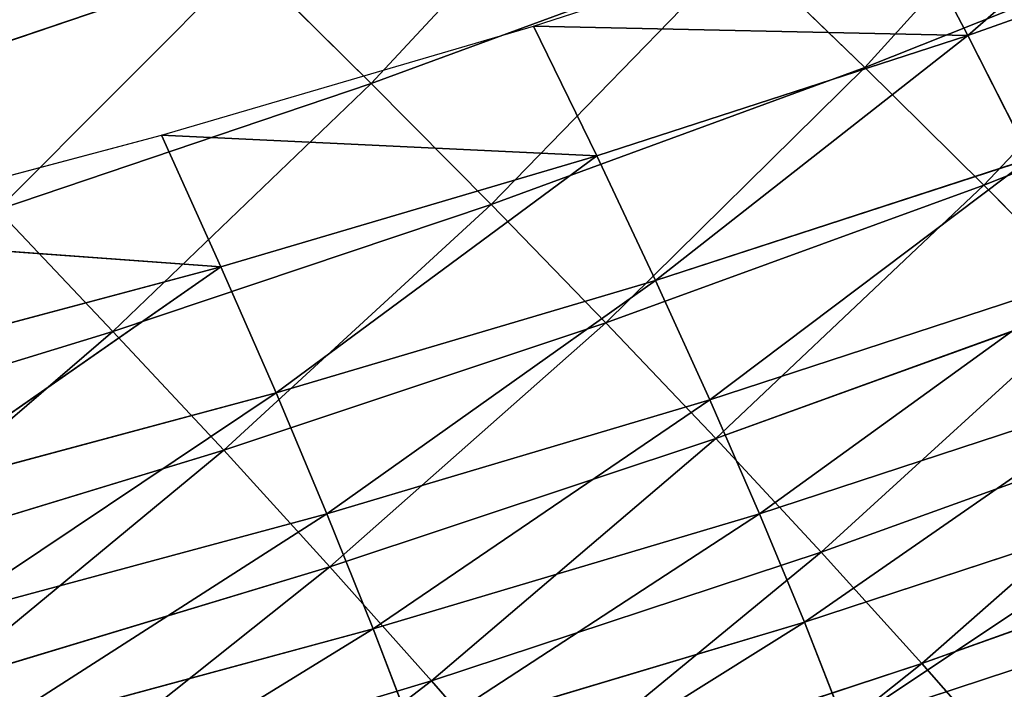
# Model space of a CAD drawing. Extents: x 0 to 605, y 0 to 400.
# Tile 781 of 1056: x 455 to 471, y 27 to 37. Entities that reach past the tile are written whole.
import ezdxf

# ---------------------------------------------------------------- set-up
doc = ezdxf.new("R2010")
doc.units = 0
doc.header["$LTSCALE"] = 25.4
doc.layers.get('0').update_dxf_attribs({"linetype": 'CONTINUOUS'})

# ---------------------------------------------------------------- blocks, each defined once
blk = doc.blocks.new('ATLANTA610_-_S_STL')
at = {"color": 0}
for p, q in [((469.601, 103.766, 372.626), (471.084, 107.81, 374.314)), ((469.601, 103.766, 372.626), (471.084, 107.81, 374.314)), ((463.539, 103.856, 374.615), (462.04, 99.925, 372.889)), ((463.539, 103.856, 374.615), (462.04, 99.925, 372.889)), ((463.539, 103.856, 374.615), (469.601, 103.766, 372.626)), ((463.539, 103.856, 374.615), (469.601, 103.766, 372.626)), ((469.601, 103.766, 372.626), (468.049, 99.816, 370.907)), ((469.601, 103.766, 372.626), (468.049, 99.816, 370.907)), ((469.601, 103.766, 372.626), (475.596, 103.678, 370.474)), ((469.601, 103.766, 372.626), (475.596, 103.678, 370.474)), ((462.04, 99.925, 372.889), (455.971, 100.036, 374.715)), ((462.04, 99.925, 372.889), (455.971, 100.036, 374.715)), ((462.04, 99.925, 372.889), (460.472, 96.092, 371.13)), ((462.04, 99.925, 372.889), (460.472, 96.092, 371.13)), ((468.049, 99.816, 370.907), (462.04, 99.925, 372.889)), ((468.049, 99.816, 370.907), (462.04, 99.925, 372.889)), ((468.049, 99.816, 370.907), (466.425, 95.965, 369.154)), ((468.049, 99.816, 370.907), (466.425, 95.965, 369.154)), ((473.991, 99.708, 368.763), (468.049, 99.816, 370.907)), ((473.991, 99.708, 368.763), (468.049, 99.816, 370.907)), ((454.46, 96.222, 372.95), (460.472, 96.092, 371.13)), ((454.46, 96.222, 372.95), (460.472, 96.092, 371.13)), ((460.472, 96.092, 371.13), (458.834, 92.362, 369.334)), ((460.472, 96.092, 371.13), (458.834, 92.362, 369.334)), ((460.472, 96.092, 371.13), (466.425, 95.965, 369.154)), ((460.472, 96.092, 371.13), (466.425, 95.965, 369.154)), ((466.425, 95.965, 369.154), (464.727, 92.218, 367.366)), ((466.425, 95.965, 369.154), (464.727, 92.218, 367.366)), ((466.425, 95.965, 369.154), (472.312, 95.839, 367.02)), ((466.425, 95.965, 369.154), (472.312, 95.839, 367.02)), ((472.312, 95.839, 367.02), (470.556, 92.075, 365.242)), ((472.312, 95.839, 367.02), (470.556, 92.075, 365.242)), ((458.834, 92.362, 369.334), (452.882, 92.509, 371.148)), ((458.834, 92.362, 369.334), (452.882, 92.509, 371.148)), ((458.834, 92.362, 369.334), (457.125, 88.74, 367.5)), ((458.834, 92.362, 369.334), (457.125, 88.74, 367.5)), ((464.727, 92.218, 367.366), (458.834, 92.362, 369.334)), ((464.727, 92.218, 367.366), (458.834, 92.362, 369.334)), ((464.727, 92.218, 367.366), (462.956, 88.58, 365.541)), ((464.727, 92.218, 367.366), (462.956, 88.58, 365.541)), ((470.556, 92.075, 365.242), (464.727, 92.218, 367.366)), ((470.556, 92.075, 365.242), (464.727, 92.218, 367.366)), ((470.556, 92.075, 365.242), (468.723, 88.422, 363.428)), ((470.556, 92.075, 365.242), (468.723, 88.422, 363.428)), ((476.313, 91.935, 362.956), (470.556, 92.075, 365.242)), ((476.313, 91.935, 362.956), (470.556, 92.075, 365.242)), ((457.125, 88.74, 367.5), (451.236, 88.902, 369.308)), ((457.125, 88.74, 367.5), (451.236, 88.902, 369.308)), ((457.125, 88.74, 367.5), (455.343, 85.23, 365.626)), ((457.125, 88.74, 367.5), (455.343, 85.23, 365.626)), ((462.956, 88.58, 365.541), (457.125, 88.74, 367.5)), ((462.956, 88.58, 365.541), (457.125, 88.74, 367.5)), ((462.956, 88.58, 365.541), (461.108, 85.057, 363.677)), ((462.956, 88.58, 365.541), (461.108, 85.057, 363.677)), ((468.723, 88.422, 363.428), (462.956, 88.58, 365.541)), ((468.723, 88.422, 363.428), (462.956, 88.58, 365.541)), ((468.723, 88.422, 363.428), (466.811, 84.886, 361.575)), ((468.723, 88.422, 363.428), (466.811, 84.886, 361.575)), ((474.42, 88.268, 361.156), (468.723, 88.422, 363.428)), ((474.42, 88.268, 361.156), (468.723, 88.422, 363.428)), ((461.108, 85.057, 363.677), (455.343, 85.23, 365.626)), ((461.108, 85.057, 363.677), (455.343, 85.23, 365.626)), ((461.108, 85.057, 363.677), (459.186, 81.653, 361.772)), ((461.108, 85.057, 363.677), (459.186, 81.653, 361.772)), ((466.811, 84.886, 361.575), (461.108, 85.057, 363.677)), ((466.811, 84.886, 361.575), (461.108, 85.057, 363.677)), ((459.186, 81.653, 361.772), (453.489, 81.838, 363.71)), ((459.186, 81.653, 361.772), (453.489, 81.838, 363.71)), ((468.41, 43.407, 373.575), (467.789, 36.064, 371.987)), ((468.41, 43.407, 373.575), (467.789, 36.064, 371.987)), ((468.41, 43.407, 373.575), (474.389, 43.401, 371.608)), ((468.41, 43.407, 373.575), (474.389, 43.401, 371.608)), ((461.784, 36.07, 373.782), (461.139, 28.77, 372.091)), ((461.784, 36.07, 373.782), (461.139, 28.77, 372.091)), ((461.784, 36.07, 373.782), (467.789, 36.064, 371.987)), ((461.784, 36.07, 373.782), (467.789, 36.064, 371.987)), ((467.789, 36.064, 371.987), (467.096, 28.763, 370.313)), ((467.789, 36.064, 371.987), (467.096, 28.763, 370.313)), ((467.789, 36.064, 371.987), (473.722, 36.057, 370.038)), ((467.789, 36.064, 371.987), (473.722, 36.057, 370.038)), ((455.114, 28.776, 373.72), (461.139, 28.77, 372.091)), ((455.114, 28.776, 373.72), (461.139, 28.77, 372.091)), ((461.139, 28.77, 372.091), (460.424, 21.515, 370.313)), ((461.139, 28.77, 372.091), (460.424, 21.515, 370.313)), ((461.139, 28.77, 372.091), (467.096, 28.763, 370.313)), ((461.139, 28.77, 372.091), (467.096, 28.763, 370.313)), ((467.096, 28.763, 370.313), (466.33, 21.51, 368.556)), ((467.096, 28.763, 370.313), (466.33, 21.51, 368.556)), ((467.096, 28.763, 370.313), (472.98, 28.757, 368.385)), ((467.096, 28.763, 370.313), (472.98, 28.757, 368.385)), ((454.449, 21.521, 371.923), (460.424, 21.515, 370.313)), ((454.449, 21.521, 371.923), (460.424, 21.515, 370.313)), ((460.424, 21.515, 370.313), (459.641, 14.311, 368.45)), ((460.424, 21.515, 370.313), (459.641, 14.311, 368.45)), ((460.424, 21.515, 370.313), (466.33, 21.51, 368.556)), ((460.424, 21.515, 370.313), (466.33, 21.51, 368.556)), ((466.33, 21.51, 368.556), (465.494, 14.307, 366.715)), ((466.33, 21.51, 368.556), (465.494, 14.307, 366.715)), ((466.33, 21.51, 368.556), (472.163, 21.505, 366.649)), ((466.33, 21.51, 368.556), (472.163, 21.505, 366.649)), ((453.718, 14.315, 370.039), (459.641, 14.311, 368.45)), ((458.791, 7.16, 366.502), (453.718, 14.315, 370.039)), ((458.791, 7.16, 366.502), (453.718, 14.315, 370.039)), ((453.718, 14.315, 370.039), (459.641, 14.311, 368.45)), ((458.791, 7.16, 366.502), (459.641, 14.311, 368.45)), ((458.791, 7.16, 366.502), (459.641, 14.311, 368.45)), ((459.641, 14.311, 368.45), (465.494, 14.307, 366.715)), ((464.587, 7.158, 364.792), (459.641, 14.311, 368.45)), ((464.587, 7.158, 364.792), (459.641, 14.311, 368.45)), ((459.641, 14.311, 368.45), (465.494, 14.307, 366.715)), ((464.587, 7.158, 364.792), (465.494, 14.307, 366.715)), ((464.587, 7.158, 364.792), (465.494, 14.307, 366.715)), ((465.494, 14.307, 366.715), (471.272, 14.303, 364.832)), ((470.308, 7.155, 362.935), (465.494, 14.307, 366.715)), ((470.308, 7.155, 362.935), (465.494, 14.307, 366.715)), ((465.494, 14.307, 366.715), (471.272, 14.303, 364.832)), ((470.308, 7.155, 362.935), (471.272, 14.303, 364.832)), ((470.308, 7.155, 362.935), (471.272, 14.303, 364.832)), ((458.791, 7.16, 366.502), (452.065, 0.066, 366.014)), ((458.791, 7.16, 366.502), (452.065, 0.066, 366.014)), ((452.924, 7.162, 368.069), (458.791, 7.16, 366.502)), ((452.924, 7.162, 368.069), (458.791, 7.16, 366.502)), ((458.791, 7.16, 366.502), (457.874, 0.066, 364.472)), ((458.791, 7.16, 366.502), (457.874, 0.066, 364.472)), ((464.587, 7.158, 364.792), (457.874, 0.066, 364.472)), ((464.587, 7.158, 364.792), (457.874, 0.066, 364.472)), ((458.791, 7.16, 366.502), (464.587, 7.158, 364.792)), ((458.791, 7.16, 366.502), (464.587, 7.158, 364.792)), ((464.587, 7.158, 364.792), (463.611, 0.066, 362.788)), ((464.587, 7.158, 364.792), (463.611, 0.066, 362.788)), ((470.308, 7.155, 362.935), (463.611, 0.066, 362.788)), ((470.308, 7.155, 362.935), (463.611, 0.066, 362.788)), ((464.587, 7.158, 364.792), (470.308, 7.155, 362.935)), ((464.587, 7.158, 364.792), (470.308, 7.155, 362.935)), ((470.308, 7.155, 362.935), (469.272, 0.066, 360.959)), ((470.308, 7.155, 362.935), (469.272, 0.066, 360.959)), ((470.308, 7.155, 362.935), (475.948, 7.153, 360.928)), ((470.308, 7.155, 362.935), (475.948, 7.153, 360.928)), ((452.065, 0.066, 366.014), (457.874, 0.066, 364.472)), ((457.874, 0.066, 364.472), (463.611, 0.066, 362.788)), ((463.611, 0.066, 362.788), (469.272, 0.066, 360.959))]:
    blk.add_line(p, q, dxfattribs=at)
mesh = blk.add_polyface(dxfattribs=at)
corners = [(464.972, 107.878, 376.308), (469.601, 103.766, 372.626), (463.539, 103.856, 374.615), (471.084, 107.81, 374.314)]
mesh.append_faces([[corners[k] for k in face] for face in [(0, 1, 2), (1, 0, 3)]], dxfattribs={"vtx0": -1, "color": 0})
mesh = blk.add_polyface(dxfattribs=at)
corners = [(471.084, 107.81, 374.314), (475.596, 103.678, 370.474), (469.601, 103.766, 372.626), (477.128, 107.743, 372.154)]
mesh.append_faces([[corners[k] for k in face] for face in [(0, 1, 2), (1, 0, 3)]], dxfattribs={"vtx0": -1, "color": 0})
mesh = blk.add_polyface(dxfattribs=at)
corners = [(457.417, 103.946, 376.444), (462.04, 99.925, 372.889), (455.971, 100.036, 374.715), (463.539, 103.856, 374.615)]
mesh.append_faces([[corners[k] for k in face] for face in [(0, 1, 2), (1, 0, 3)]], dxfattribs={"vtx0": -1, "color": 0})
mesh = blk.add_polyface(dxfattribs=at)
corners = [(463.539, 103.856, 374.615), (468.049, 99.816, 370.907), (462.04, 99.925, 372.889), (469.601, 103.766, 372.626)]
mesh.append_faces([[corners[k] for k in face] for face in [(0, 1, 2), (1, 0, 3)]], dxfattribs={"vtx0": -1, "color": 0})
mesh = blk.add_polyface(dxfattribs=at)
corners = [(469.601, 103.766, 372.626), (473.991, 99.708, 368.763), (468.049, 99.816, 370.907), (475.596, 103.678, 370.474)]
mesh.append_faces([[corners[k] for k in face] for face in [(0, 1, 2), (1, 0, 3)]], dxfattribs={"vtx0": -1, "color": 0})
mesh = blk.add_polyface(dxfattribs=at)
corners = [(449.849, 100.148, 376.387), (454.46, 96.222, 372.95), (448.396, 96.353, 374.62), (455.971, 100.036, 374.715)]
mesh.append_faces([[corners[k] for k in face] for face in [(0, 1, 2), (1, 0, 3)]], dxfattribs={"vtx0": -1, "color": 0})
mesh = blk.add_polyface(dxfattribs=at)
corners = [(455.971, 100.036, 374.715), (460.472, 96.092, 371.13), (454.46, 96.222, 372.95), (462.04, 99.925, 372.889)]
mesh.append_faces([[corners[k] for k in face] for face in [(0, 1, 2), (1, 0, 3)]], dxfattribs={"vtx0": -1, "color": 0})
mesh = blk.add_polyface(dxfattribs=at)
corners = [(462.04, 99.925, 372.889), (466.425, 95.965, 369.154), (460.472, 96.092, 371.13), (468.049, 99.816, 370.907)]
mesh.append_faces([[corners[k] for k in face] for face in [(0, 1, 2), (1, 0, 3)]], dxfattribs={"vtx0": -1, "color": 0})
mesh = blk.add_polyface(dxfattribs=at)
corners = [(468.049, 99.816, 370.907), (472.312, 95.839, 367.02), (466.425, 95.965, 369.154), (473.991, 99.708, 368.763)]
mesh.append_faces([[corners[k] for k in face] for face in [(0, 1, 2), (1, 0, 3)]], dxfattribs={"vtx0": -1, "color": 0})
mesh = blk.add_polyface(dxfattribs=at)
corners = [(454.46, 96.222, 372.95), (458.834, 92.362, 369.334), (452.882, 92.509, 371.148), (460.472, 96.092, 371.13)]
mesh.append_faces([[corners[k] for k in face] for face in [(0, 1, 2), (1, 0, 3)]], dxfattribs={"vtx0": -1, "color": 0})
mesh = blk.add_polyface(dxfattribs=at)
corners = [(460.472, 96.092, 371.13), (464.727, 92.218, 367.366), (458.834, 92.362, 369.334), (466.425, 95.965, 369.154)]
mesh.append_faces([[corners[k] for k in face] for face in [(0, 1, 2), (1, 0, 3)]], dxfattribs={"vtx0": -1, "color": 0})
mesh = blk.add_polyface(dxfattribs=at)
corners = [(466.425, 95.965, 369.154), (470.556, 92.075, 365.242), (464.727, 92.218, 367.366), (472.312, 95.839, 367.02)]
mesh.append_faces([[corners[k] for k in face] for face in [(0, 1, 2), (1, 0, 3)]], dxfattribs={"vtx0": -1, "color": 0})
mesh = blk.add_polyface(dxfattribs=at)
corners = [(472.312, 95.839, 367.02), (476.313, 91.935, 362.956), (470.556, 92.075, 365.242), (478.126, 95.715, 364.722)]
mesh.append_faces([[corners[k] for k in face] for face in [(0, 1, 2), (1, 0, 3)]], dxfattribs={"vtx0": -1, "color": 0})
mesh = blk.add_polyface(dxfattribs=at)
corners = [(452.882, 92.509, 371.148), (457.125, 88.74, 367.5), (451.236, 88.902, 369.308), (458.834, 92.362, 369.334)]
mesh.append_faces([[corners[k] for k in face] for face in [(0, 1, 2), (1, 0, 3)]], dxfattribs={"vtx0": -1, "color": 0})
mesh = blk.add_polyface(dxfattribs=at)
corners = [(458.834, 92.362, 369.334), (462.956, 88.58, 365.541), (457.125, 88.74, 367.5), (464.727, 92.218, 367.366)]
mesh.append_faces([[corners[k] for k in face] for face in [(0, 1, 2), (1, 0, 3)]], dxfattribs={"vtx0": -1, "color": 0})
mesh = blk.add_polyface(dxfattribs=at)
corners = [(464.727, 92.218, 367.366), (468.723, 88.422, 363.428), (462.956, 88.58, 365.541), (470.556, 92.075, 365.242)]
mesh.append_faces([[corners[k] for k in face] for face in [(0, 1, 2), (1, 0, 3)]], dxfattribs={"vtx0": -1, "color": 0})
mesh = blk.add_polyface(dxfattribs=at)
corners = [(470.556, 92.075, 365.242), (474.42, 88.268, 361.156), (468.723, 88.422, 363.428), (476.313, 91.935, 362.956)]
mesh.append_faces([[corners[k] for k in face] for face in [(0, 1, 2), (1, 0, 3)]], dxfattribs={"vtx0": -1, "color": 0})
mesh = blk.add_polyface(dxfattribs=at)
corners = [(451.236, 88.902, 369.308), (455.343, 85.23, 365.626), (449.52, 85.406, 367.426), (457.125, 88.74, 367.5)]
mesh.append_faces([[corners[k] for k in face] for face in [(0, 1, 2), (1, 0, 3)]], dxfattribs={"vtx0": -1, "color": 0})
mesh = blk.add_polyface(dxfattribs=at)
corners = [(457.125, 88.74, 367.5), (461.108, 85.057, 363.677), (455.343, 85.23, 365.626), (462.956, 88.58, 365.541)]
mesh.append_faces([[corners[k] for k in face] for face in [(0, 1, 2), (1, 0, 3)]], dxfattribs={"vtx0": -1, "color": 0})
mesh = blk.add_polyface(dxfattribs=at)
corners = [(462.956, 88.58, 365.541), (466.811, 84.886, 361.575), (461.108, 85.057, 363.677), (468.723, 88.422, 363.428)]
mesh.append_faces([[corners[k] for k in face] for face in [(0, 1, 2), (1, 0, 3)]], dxfattribs={"vtx0": -1, "color": 0})
mesh = blk.add_polyface(dxfattribs=at)
corners = [(468.723, 88.422, 363.428), (472.444, 84.719, 359.318), (466.811, 84.886, 361.575), (474.42, 88.268, 361.156)]
mesh.append_faces([[corners[k] for k in face] for face in [(0, 1, 2), (1, 0, 3)]], dxfattribs={"vtx0": -1, "color": 0})
mesh = blk.add_polyface(dxfattribs=at)
corners = [(455.343, 85.23, 365.626), (459.186, 81.653, 361.772), (453.489, 81.838, 363.71), (461.108, 85.057, 363.677)]
mesh.append_faces([[corners[k] for k in face] for face in [(0, 1, 2), (1, 0, 3)]], dxfattribs={"vtx0": -1, "color": 0})
mesh = blk.add_polyface(dxfattribs=at)
corners = [(461.108, 85.057, 363.677), (464.82, 81.472, 359.684), (459.186, 81.653, 361.772), (466.811, 84.886, 361.575)]
mesh.append_faces([[corners[k] for k in face] for face in [(0, 1, 2), (1, 0, 3)]], dxfattribs={"vtx0": -1, "color": 0})
mesh = blk.add_polyface(dxfattribs=at)
corners = [(453.489, 81.838, 363.71), (457.191, 78.373, 359.826), (451.566, 78.568, 361.753), (459.186, 81.653, 361.772)]
mesh.append_faces([[corners[k] for k in face] for face in [(0, 1, 2), (1, 0, 3)]], dxfattribs={"vtx0": -1, "color": 0})
mesh = blk.add_polyface(dxfattribs=at)
corners = [(474.389, 43.401, 371.608), (468.956, 50.79, 375.077), (468.41, 43.407, 373.575), (474.978, 50.784, 373.095)]
mesh.append_faces([[corners[k] for k in face] for face in [(0, 1, 2), (1, 0, 3)]], dxfattribs={"vtx0": -1, "color": 0})
mesh = blk.add_polyface(dxfattribs=at)
corners = [(467.789, 36.064, 371.987), (462.36, 43.414, 375.387), (461.784, 36.07, 373.782), (468.41, 43.407, 373.575)]
mesh.append_faces([[corners[k] for k in face] for face in [(0, 1, 2), (1, 0, 3)]], dxfattribs={"vtx0": -1, "color": 0})
mesh = blk.add_polyface(dxfattribs=at)
corners = [(473.722, 36.057, 370.038), (468.41, 43.407, 373.575), (467.789, 36.064, 371.987), (474.389, 43.401, 371.608)]
mesh.append_faces([[corners[k] for k in face] for face in [(0, 1, 2), (1, 0, 3)]], dxfattribs={"vtx0": -1, "color": 0})
mesh = blk.add_polyface(dxfattribs=at)
corners = [(461.139, 28.77, 372.091), (455.713, 36.077, 375.428), (455.114, 28.776, 373.72), (461.784, 36.07, 373.782)]
mesh.append_faces([[corners[k] for k in face] for face in [(0, 1, 2), (1, 0, 3)]], dxfattribs={"vtx0": -1, "color": 0})
mesh = blk.add_polyface(dxfattribs=at)
corners = [(467.096, 28.763, 370.313), (461.784, 36.07, 373.782), (461.139, 28.77, 372.091), (467.789, 36.064, 371.987)]
mesh.append_faces([[corners[k] for k in face] for face in [(0, 1, 2), (1, 0, 3)]], dxfattribs={"vtx0": -1, "color": 0})
mesh = blk.add_polyface(dxfattribs=at)
corners = [(472.98, 28.757, 368.385), (467.789, 36.064, 371.987), (467.096, 28.763, 370.313), (473.722, 36.057, 370.038)]
mesh.append_faces([[corners[k] for k in face] for face in [(0, 1, 2), (1, 0, 3)]], dxfattribs={"vtx0": -1, "color": 0})
mesh = blk.add_polyface(dxfattribs=at)
corners = [(460.424, 21.515, 370.313), (455.114, 28.776, 373.72), (454.449, 21.521, 371.923), (461.139, 28.77, 372.091)]
mesh.append_faces([[corners[k] for k in face] for face in [(0, 1, 2), (1, 0, 3)]], dxfattribs={"vtx0": -1, "color": 0})
mesh = blk.add_polyface(dxfattribs=at)
corners = [(466.33, 21.51, 368.556), (461.139, 28.77, 372.091), (460.424, 21.515, 370.313), (467.096, 28.763, 370.313)]
mesh.append_faces([[corners[k] for k in face] for face in [(0, 1, 2), (1, 0, 3)]], dxfattribs={"vtx0": -1, "color": 0})
mesh = blk.add_polyface(dxfattribs=at)
corners = [(472.163, 21.505, 366.649), (467.096, 28.763, 370.313), (466.33, 21.51, 368.556), (472.98, 28.757, 368.385)]
mesh.append_faces([[corners[k] for k in face] for face in [(0, 1, 2), (1, 0, 3)]], dxfattribs={"vtx0": -1, "color": 0})
mesh = blk.add_polyface(dxfattribs=at)
corners = [(459.641, 14.311, 368.45), (454.449, 21.521, 371.923), (453.718, 14.315, 370.039), (460.424, 21.515, 370.313)]
mesh.append_faces([[corners[k] for k in face] for face in [(0, 1, 2), (1, 0, 3)]], dxfattribs={"vtx0": -1, "color": 0})
mesh = blk.add_polyface(dxfattribs=at)
corners = [(465.494, 14.307, 366.715), (460.424, 21.515, 370.313), (459.641, 14.311, 368.45), (466.33, 21.51, 368.556)]
mesh.append_faces([[corners[k] for k in face] for face in [(0, 1, 2), (1, 0, 3)]], dxfattribs={"vtx0": -1, "color": 0})
mesh = blk.add_polyface(dxfattribs=at)
corners = [(471.272, 14.303, 364.832), (466.33, 21.51, 368.556), (465.494, 14.307, 366.715), (472.163, 21.505, 366.649)]
mesh.append_faces([[corners[k] for k in face] for face in [(0, 1, 2), (1, 0, 3)]], dxfattribs={"vtx0": -1, "color": 0})
mesh = blk.add_polyface(dxfattribs=at)
corners = [(458.791, 7.16, 366.502), (453.718, 14.315, 370.039), (452.924, 7.162, 368.069)]
mesh.append_faces([[corners[k] for k in face] for face in [(0, 1, 2)]], dxfattribs={"color": 0})
mesh = blk.add_polyface(dxfattribs=at)
corners = [(459.641, 14.311, 368.45), (453.718, 14.315, 370.039), (458.791, 7.16, 366.502)]
mesh.append_faces([[corners[k] for k in face] for face in [(0, 1, 2)]], dxfattribs={"color": 0})
mesh = blk.add_polyface(dxfattribs=at)
corners = [(464.587, 7.158, 364.792), (459.641, 14.311, 368.45), (458.791, 7.16, 366.502)]
mesh.append_faces([[corners[k] for k in face] for face in [(0, 1, 2)]], dxfattribs={"color": 0})
mesh = blk.add_polyface(dxfattribs=at)
corners = [(465.494, 14.307, 366.715), (459.641, 14.311, 368.45), (464.587, 7.158, 364.792)]
mesh.append_faces([[corners[k] for k in face] for face in [(0, 1, 2)]], dxfattribs={"color": 0})
mesh = blk.add_polyface(dxfattribs=at)
corners = [(470.308, 7.155, 362.935), (465.494, 14.307, 366.715), (464.587, 7.158, 364.792)]
mesh.append_faces([[corners[k] for k in face] for face in [(0, 1, 2)]], dxfattribs={"color": 0})
mesh = blk.add_polyface(dxfattribs=at)
corners = [(471.272, 14.303, 364.832), (465.494, 14.307, 366.715), (470.308, 7.155, 362.935)]
mesh.append_faces([[corners[k] for k in face] for face in [(0, 1, 2)]], dxfattribs={"color": 0})
mesh = blk.add_polyface(dxfattribs=at)
corners = [(475.948, 7.153, 360.928), (471.272, 14.303, 364.832), (470.308, 7.155, 362.935)]
mesh.append_faces([[corners[k] for k in face] for face in [(0, 1, 2)]], dxfattribs={"color": 0})
mesh = blk.add_polyface(dxfattribs=at)
corners = [(458.791, 7.16, 366.502), (452.924, 7.162, 368.069), (452.065, 0.066, 366.014)]
mesh.append_faces([[corners[k] for k in face] for face in [(0, 1, 2)]], dxfattribs={"color": 0})
mesh = blk.add_polyface(dxfattribs=at)
corners = [(458.791, 7.16, 366.502), (452.065, 0.066, 366.014), (457.874, 0.066, 364.472)]
mesh.append_faces([[corners[k] for k in face] for face in [(0, 1, 2)]], dxfattribs={"color": 0})
mesh = blk.add_polyface(dxfattribs=at)
corners = [(464.587, 7.158, 364.792), (458.791, 7.16, 366.502), (457.874, 0.066, 364.472)]
mesh.append_faces([[corners[k] for k in face] for face in [(0, 1, 2)]], dxfattribs={"color": 0})
mesh = blk.add_polyface(dxfattribs=at)
corners = [(464.587, 7.158, 364.792), (457.874, 0.066, 364.472), (463.611, 0.066, 362.788)]
mesh.append_faces([[corners[k] for k in face] for face in [(0, 1, 2)]], dxfattribs={"color": 0})
mesh = blk.add_polyface(dxfattribs=at)
corners = [(470.308, 7.155, 362.935), (464.587, 7.158, 364.792), (463.611, 0.066, 362.788)]
mesh.append_faces([[corners[k] for k in face] for face in [(0, 1, 2)]], dxfattribs={"color": 0})
mesh = blk.add_polyface(dxfattribs=at)
corners = [(470.308, 7.155, 362.935), (463.611, 0.066, 362.788), (469.272, 0.066, 360.959)]
mesh.append_faces([[corners[k] for k in face] for face in [(0, 1, 2)]], dxfattribs={"color": 0})
mesh = blk.add_polyface(dxfattribs=at)
corners = [(474.851, 0.066, 358.982), (470.308, 7.155, 362.935), (469.272, 0.066, 360.959), (475.948, 7.153, 360.928)]
mesh.append_faces([[corners[k] for k in face] for face in [(0, 1, 2), (1, 0, 3)]], dxfattribs={"vtx0": -1, "color": 0})

msp = doc.modelspace()

# ---------------------------------------------------------------- block references
at = {"color": 254, "extrusion": (0, -1, 5.55112e-17)}
msp.add_blockref('ATLANTA610_-_S_STL', (-0.269, -0.066, -399.883), dxfattribs=at)

doc.saveas('drawing.dxf')
